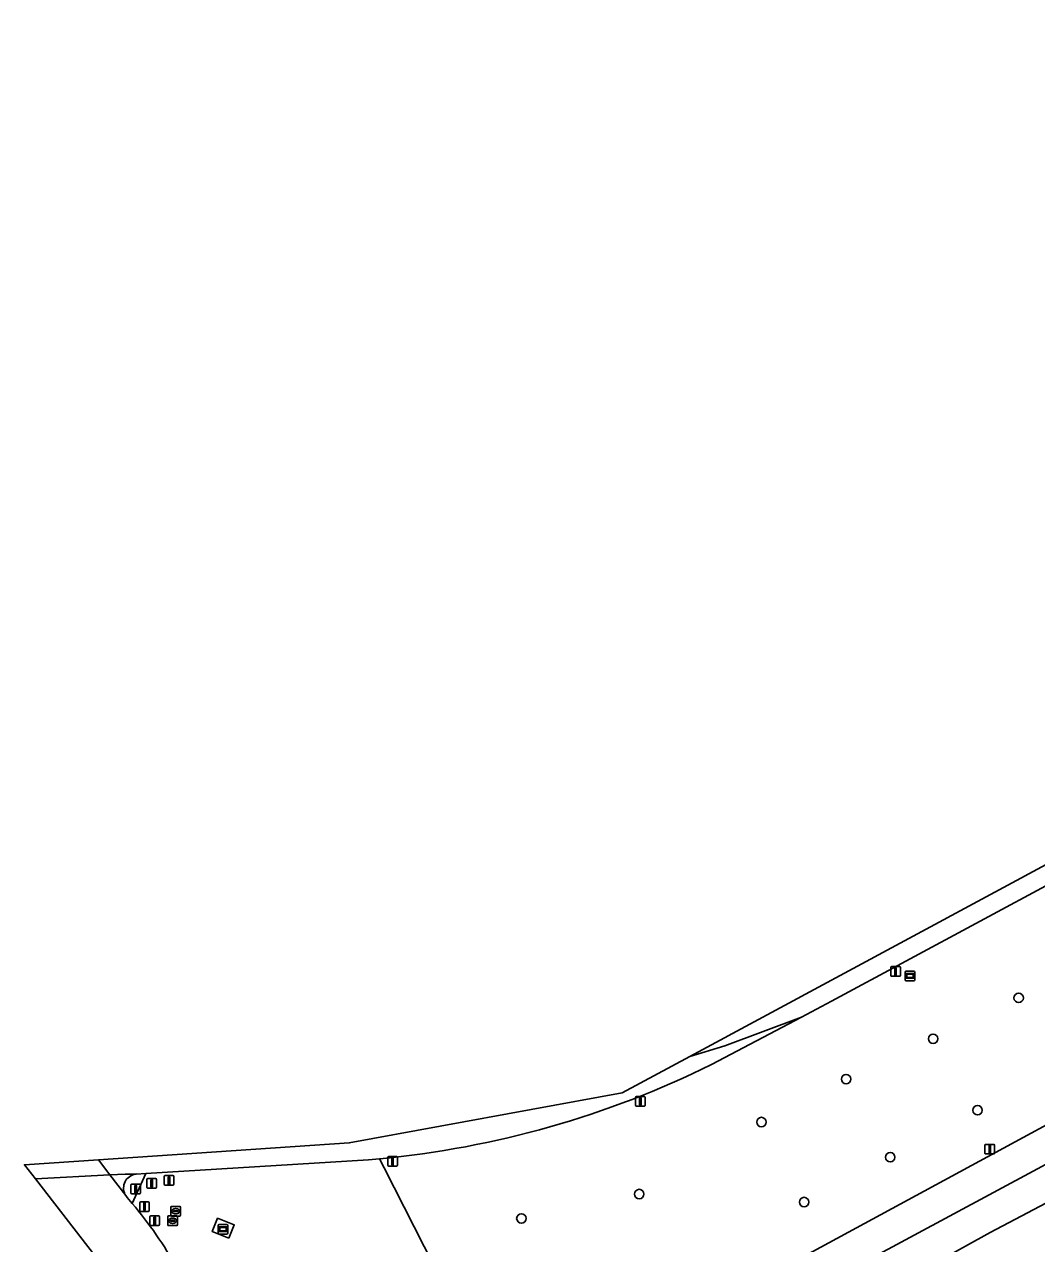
# Model space of a CAD drawing. Extents: x 162879 to 165540, y 384011 to 385181.
# Drawn here: x 162879.3 to 162984.4, y 384259.7 to 384386.3 of the extents above; entities that cross this region are included whole.
import ezdxf

# ---------------------------------------------------------------- set-up
doc = ezdxf.new("R2010")
doc.units = 0
for name, color, linetype in [('IMGEO_Afsluitpaal', 7, 'Continuous'), ('IMGEO_Berm_groen', 7, 'Continuous'), ('IMGEO_Boom', 7, 'Continuous'), ('IMGEO_Lichtmast', 7, 'Continuous'), ('IMGEO_Reclamebord', 7, 'Continuous'), ('IMGEO_Rijbaan_regionaal_gesloten', 7, 'Continuous'), ('IMGEO_Rioolput', 7, 'Continuous'), ('IMGEO_Terreindeel_open', 7, 'Continuous'), ('IMGEO_Verkeerseiland_open', 7, 'Continuous'), ('IMGEO_Verkeersregelinstallatiepaal', 7, 'Continuous'), ('IMGEO_Wegwijzer', 7, 'Continuous')]:
    doc.layers.add(name, color=color, linetype=linetype)

msp = doc.modelspace()

# ---------------------------------------------------------------- linework, layer by layer
at = {"layer": 'IMGEO_Afsluitpaal'}
for p, q in [((162892.02, 384265.52), (162892.02, 384266.32)), ((162892.02, 384266.32), (162892.02, 384265.52)), ((162892.12, 384266.42), (162892.91, 384266.42)), ((162892.91, 384266.42), (162892.12, 384266.42)), ((162893.01, 384266.32), (162893.01, 384265.52)), ((162893.01, 384265.52), (162893.01, 384266.32)), ((162893.82, 384265.81), (162893.82, 384266.61)), ((162893.82, 384266.61), (162893.82, 384265.81)), ((162893.92, 384266.71), (162894.71, 384266.71)), ((162894.71, 384266.71), (162893.92, 384266.71)), ((162894.81, 384266.61), (162894.81, 384265.81)), ((162894.81, 384265.81), (162894.81, 384266.61)), ((162892.91, 384265.42), (162892.12, 384265.42)), ((162892.12, 384265.42), (162892.91, 384265.42)), ((162894.71, 384265.71), (162893.92, 384265.71)), ((162893.92, 384265.71), (162894.71, 384265.71)), ((162891.27, 384263.1), (162891.27, 384263.9)), ((162891.27, 384263.9), (162891.27, 384263.1)), ((162891.37, 384264), (162892.16, 384264)), ((162892.16, 384264), (162891.37, 384264)), ((162892.26, 384263.9), (162892.26, 384263.1)), ((162892.26, 384263.1), (162892.26, 384263.9)), ((162892.16, 384263), (162891.37, 384263)), ((162891.37, 384263), (162892.16, 384263)), ((162892.33, 384261.62), (162892.33, 384262.42)), ((162892.33, 384262.42), (162892.33, 384261.62)), ((162892.43, 384262.52), (162893.22, 384262.52)), ((162893.22, 384262.52), (162892.43, 384262.52)), ((162893.32, 384262.42), (162893.32, 384261.62)), ((162893.32, 384261.62), (162893.32, 384262.42)), ((162893.22, 384261.52), (162892.43, 384261.52)), ((162892.43, 384261.52), (162893.22, 384261.52))]:
    msp.add_line(p, q, dxfattribs=at)
for points in [[(162892.44, 384266.29), (162892.59, 384266.29), (162892.59, 384265.54), (162892.44, 384265.54), (162892.44, 384266.29)], [(162894.24, 384266.58), (162894.39, 384266.58), (162894.39, 384265.83), (162894.24, 384265.83), (162894.24, 384266.58)], [(162891.69, 384263.88), (162891.84, 384263.88), (162891.84, 384263.13), (162891.69, 384263.13), (162891.69, 384263.88)], [(162892.75, 384262.4), (162892.9, 384262.4), (162892.9, 384261.65), (162892.75, 384261.65), (162892.75, 384262.4)]]:
    msp.add_lwpolyline(points, dxfattribs=at)
for centre, start, end in [((162892.12, 384266.32), 90, 180), ((162892.12, 384266.32), 90, 180), ((162892.91, 384266.32), 0, 90), ((162892.91, 384266.32), 360, 90), ((162893.92, 384266.61), 90, 180), ((162893.92, 384266.61), 90, 180), ((162894.71, 384266.61), 0, 90), ((162894.71, 384266.61), 360, 90), ((162892.12, 384265.52), 180, 270), ((162892.12, 384265.52), 180, 270), ((162892.91, 384265.52), 270, 0), ((162892.91, 384265.52), 270, 0), ((162893.92, 384265.81), 180, 270), ((162893.92, 384265.81), 180, 270), ((162894.71, 384265.81), 270, 0), ((162894.71, 384265.81), 270, 0), ((162891.37, 384263.9), 90, 180), ((162891.37, 384263.9), 90, 180), ((162892.16, 384263.9), 0, 90), ((162892.16, 384263.9), 360, 90), ((162891.37, 384263.1), 180, 270), ((162891.37, 384263.1), 180, 270), ((162892.16, 384263.1), 270, 0), ((162892.16, 384263.1), 270, 0), ((162892.43, 384262.42), 90, 180), ((162892.43, 384262.42), 90, 180), ((162893.22, 384262.42), 0, 90), ((162893.22, 384262.42), 360, 90), ((162892.43, 384261.62), 180, 270), ((162892.43, 384261.62), 180, 270), ((162893.22, 384261.62), 270, 0), ((162893.22, 384261.62), 270, 0)]:
    msp.add_arc(centre, 0.1, start, end, dxfattribs=at)
at = {"layer": 'IMGEO_Berm_groen'}
for points in [[(162958.3, 384257.29), (162992.11, 384275.58), (162992.77, 384275.94), (163000, 384279.88), (163047.71, 384305.91), (163065.69, 384316.13), (163134.88, 384356.47), (163142.16, 384360.72), (163149.87, 384365.23), (163197.96, 384393.4), (163222.45, 384407.82), (163353.26, 384484.91)], [(163000, 384304.75), (162998.63, 384304), (162986.29, 384297.29), (162963.14, 384284.84), (162960.02, 384283.19), (162950.68, 384278.25)], [(162916.66, 384267.51), (162916.17, 384268.46), (162915.03, 384268.36), (162891.89, 384266.93), (162890.49, 384263.82)], [(162916.17, 384268.46), (162916.66, 384267.51), (162932.2, 384236.96), (162932.68, 384236.01), (162937.64, 384241.37)], [(162913.14, 384219.28), (162916.52, 384218.51), (162932.68, 384236.01), (162932.2, 384236.96), (162916.66, 384267.51)]]:
    msp.add_lwpolyline(points, dxfattribs=at)
msp.add_lwpolyline([(162900.52, 384260.2), (162898.8, 384260.9), (162899.36, 384262.29), (162901.08, 384261.6)], close=True, dxfattribs=at)
for centre, radius, start, end in [((162906.93, 384366.72), 98.69, 275.3734, 296.3116), ((162858.65, 384236.73), 41.8, 29.1896, 40.3881)]:
    msp.add_arc(centre, radius, start, end, dxfattribs=at)
at = {"layer": 'IMGEO_Boom'}
for centre in [(162982.57, 384285.18), (162973.68, 384280.93), (162964.64, 384276.74), (162978.3, 384273.51), (162955.85, 384272.28), (162969.23, 384268.63), (162943.16, 384264.8), (162960.28, 384263.97), (162930.91, 384262.26)]:
    msp.add_circle(centre, 0.489, dxfattribs=at)
at = {"layer": 'IMGEO_Lichtmast'}
for p, q in [((162969.29, 384287.52), (162969.29, 384288.32)), ((162969.29, 384288.32), (162969.29, 384287.52)), ((162969.39, 384288.42), (162970.18, 384288.42)), ((162970.18, 384288.42), (162969.39, 384288.42)), ((162970.18, 384287.42), (162969.39, 384287.42)), ((162969.39, 384287.42), (162970.18, 384287.42)), ((162970.28, 384288.32), (162970.28, 384287.52)), ((162970.28, 384287.52), (162970.28, 384288.32)), ((162942.77, 384274.02), (162942.77, 384274.82)), ((162942.77, 384274.82), (162942.77, 384274.02)), ((162942.87, 384274.92), (162943.66, 384274.92)), ((162943.66, 384274.92), (162942.87, 384274.92)), ((162943.76, 384274.82), (162943.76, 384274.02)), ((162943.76, 384274.02), (162943.76, 384274.82)), ((162943.66, 384273.92), (162942.87, 384273.92)), ((162942.87, 384273.92), (162943.66, 384273.92)), ((162979.07, 384269.06), (162979.07, 384269.86)), ((162979.07, 384269.86), (162979.07, 384269.06)), ((162979.17, 384269.96), (162979.96, 384269.96)), ((162979.96, 384269.96), (162979.17, 384269.96)), ((162980.06, 384269.86), (162980.06, 384269.06)), ((162980.06, 384269.06), (162980.06, 384269.86)), ((162917.04, 384267.8), (162917.04, 384268.6)), ((162917.04, 384268.6), (162917.04, 384267.8)), ((162917.14, 384268.7), (162917.93, 384268.7)), ((162917.93, 384268.7), (162917.14, 384268.7)), ((162918.03, 384268.6), (162918.03, 384267.8)), ((162918.03, 384267.8), (162918.03, 384268.6)), ((162979.96, 384268.96), (162979.17, 384268.96)), ((162979.17, 384268.96), (162979.96, 384268.96)), ((162917.93, 384267.7), (162917.14, 384267.7)), ((162917.14, 384267.7), (162917.93, 384267.7))]:
    msp.add_line(p, q, dxfattribs=at)
for points in [[(162969.71, 384288.29), (162969.86, 384288.29), (162969.86, 384287.54), (162969.71, 384287.54), (162969.71, 384288.29)], [(162943.19, 384274.8), (162943.34, 384274.8), (162943.34, 384274.05), (162943.19, 384274.05), (162943.19, 384274.8)], [(162979.49, 384269.84), (162979.64, 384269.84), (162979.64, 384269.09), (162979.49, 384269.09), (162979.49, 384269.84)], [(162917.46, 384268.57), (162917.61, 384268.57), (162917.61, 384267.82), (162917.46, 384267.82), (162917.46, 384268.57)]]:
    msp.add_lwpolyline(points, dxfattribs=at)
for centre, start, end in [((162969.39, 384288.32), 90, 180), ((162969.39, 384288.32), 90, 180), ((162969.39, 384287.52), 180, 270), ((162969.39, 384287.52), 180, 270), ((162970.18, 384288.32), 0, 90), ((162970.18, 384288.32), 360, 90), ((162970.18, 384287.52), 270, 0), ((162970.18, 384287.52), 270, 0), ((162942.87, 384274.82), 90, 180), ((162942.87, 384274.82), 90, 180), ((162943.66, 384274.82), 0, 90), ((162943.66, 384274.82), 360, 90), ((162942.87, 384274.02), 180, 270), ((162942.87, 384274.02), 180, 270), ((162943.66, 384274.02), 270, 0), ((162943.66, 384274.02), 270, 0), ((162979.17, 384269.86), 90, 180), ((162979.17, 384269.86), 90, 180), ((162979.96, 384269.86), 0, 90), ((162979.96, 384269.86), 360, 90), ((162917.14, 384268.6), 90, 180), ((162917.14, 384268.6), 90, 180), ((162917.93, 384268.6), 0, 90), ((162917.93, 384268.6), 360, 90), ((162979.17, 384269.06), 180, 270), ((162979.17, 384269.06), 180, 270), ((162979.96, 384269.06), 270, 0), ((162979.96, 384269.06), 270, 0), ((162917.14, 384267.8), 180, 270), ((162917.14, 384267.8), 180, 270), ((162917.93, 384267.8), 270, 0), ((162917.93, 384267.8), 270, 0)]:
    msp.add_arc(centre, 0.1, start, end, dxfattribs=at)
at = {"layer": 'IMGEO_Reclamebord'}
for p, q in [((162899.42, 384260.74), (162899.42, 384261.54)), ((162899.42, 384261.54), (162899.42, 384260.74)), ((162899.52, 384261.64), (162900.31, 384261.64)), ((162900.31, 384261.64), (162899.52, 384261.64)), ((162900.41, 384261.54), (162900.41, 384260.74)), ((162900.41, 384260.74), (162900.41, 384261.54)), ((162900.31, 384260.64), (162899.52, 384260.64)), ((162899.52, 384260.64), (162900.31, 384260.64))]:
    msp.add_line(p, q, dxfattribs=at)
for points in [[(162899.52, 384261.38), (162900.31, 384261.38), (162900.31, 384260.91), (162899.52, 384260.91), (162899.52, 384261.38)], [(162899.58, 384261.31), (162899.58, 384260.98), (162900.24, 384260.98), (162900.24, 384261.31), (162899.58, 384261.31)]]:
    msp.add_lwpolyline(points, dxfattribs=at)
for centre, start, end in [((162899.52, 384261.54), 90, 180), ((162899.52, 384261.54), 90, 180), ((162900.31, 384261.54), 0, 90), ((162900.31, 384261.54), 360, 90), ((162899.52, 384260.74), 180, 270), ((162899.52, 384260.74), 180, 270), ((162900.31, 384260.74), 270, 0), ((162900.31, 384260.74), 270, 0)]:
    msp.add_arc(centre, 0.1, start, end, dxfattribs=at)
at = {"layer": 'IMGEO_Rijbaan_regionaal_gesloten'}
for points in [[(163033.81, 384323.48), (163068.8, 384343.29), (163103.61, 384363.45), (163124.72, 384375.77), (163124.26, 384376.65), (163120.4, 384374.42), (163048.35, 384332.93), (162948.4, 384279.09)], [(163075.43, 384317.81), (163102.91, 384333.54), (163136.08, 384353.07), (163136.52, 384353.33), (163134.88, 384356.47), (163065.69, 384316.13), (163047.71, 384305.91), (163000, 384279.88), (162992.77, 384275.94), (162992.11, 384275.58), (162958.3, 384257.29)], [(163060, 384304.83), (163091.98, 384323.19), (163138.19, 384350.17), (163136.52, 384353.33), (163136.08, 384353.07), (163102.91, 384333.54), (163075.43, 384317.81), (163019.12, 384286.12), (162984.52, 384267.43), (162966.68, 384257.84), (162956.17, 384251.68), (162950.17, 384247.58), (162946.91, 384245.08), (162943.8, 384242.49), (162940.82, 384239.61), (162938.04, 384236.63), (162940.73, 384234.29)], [(162937.64, 384241.37), (162932.68, 384236.01), (162916.52, 384218.51), (162915.91, 384217.64), (162913.33, 384214.83), (162913.54, 384209.76), (162921.56, 384218.69), (162929.75, 384227.69), (162935.3, 384233.69), (162938.04, 384236.63), (162940.82, 384239.61), (162943.8, 384242.49), (162946.91, 384245.08), (162950.17, 384247.58), (162956.17, 384251.68), (162966.68, 384257.84), (162984.52, 384267.43), (163019.12, 384286.12), (163075.43, 384317.81)], [(162944.15, 384237.38), (162945.96, 384239.32), (162953.64, 384245.74), (162957.74, 384248.54), (162961.26, 384250.66), (162966.47, 384253.52), (162979.6, 384260.8), (162987.35, 384264.9), (162989.66, 384266.15), (162995.15, 384269.19), (163000, 384271.73), (163060, 384304.83)], [(162948.4, 384279.09), (162952.05, 384280.19), (162960.02, 384283.19), (162963.14, 384284.84), (162986.29, 384297.29), (162998.63, 384304), (163000, 384304.75)], [(162950.68, 384278.25), (162960.02, 384283.19), (162952.05, 384280.19), (162948.4, 384279.09), (162941.39, 384275.32), (162913.03, 384270.11), (162886.97, 384268.37)], [(162886.97, 384268.37), (162888.18, 384266.78), (162889.74, 384266.87), (162890.89, 384266.88), (162891.89, 384266.93), (162915.03, 384268.36), (162916.17, 384268.46)], [(162886.97, 384268.37), (162879.29, 384267.85), (162880.44, 384266.37), (162888.18, 384266.78), (162886.97, 384268.37)], [(162890.49, 384263.82), (162889.96, 384264.44), (162889.81, 384264.64), (162888.18, 384266.78), (162880.44, 384266.37), (162889.9, 384254.17), (162895.68, 384243.52), (162907.22, 384222.24), (162907.79, 384208.78)], [(162890.89, 384266.88), (162889.74, 384266.87), (162888.18, 384266.78), (162889.81, 384264.64)], [(162987.35, 384264.9), (162979.6, 384260.8), (162966.47, 384253.52), (162961.26, 384250.66), (162957.74, 384248.54), (162953.64, 384245.74), (162945.96, 384239.32), (162944.15, 384237.38)]]:
    msp.add_lwpolyline(points, dxfattribs=at)
for centre, radius, start, end in [((162906.93, 384366.72), 98.69, 275.3734, 296.3116), ((162891.05, 384265.42), 1.46, 106.0853, 212.5279), ((162891.05, 384265.41), 1.48, 96.0165, 105.9906), ((162858.65, 384236.73), 41.8, 29.1896, 40.3881)]:
    msp.add_arc(centre, radius, start, end, dxfattribs=at)
at = {"layer": 'IMGEO_Rioolput'}
for p, q in [((162894.51, 384262.59), (162894.51, 384263.44)), ((162894.58, 384263.51), (162895.43, 384263.51)), ((162895.51, 384263.44), (162895.51, 384262.59)), ((162894.19, 384261.6), (162894.19, 384262.45)), ((162894.26, 384262.53), (162895.11, 384262.53)), ((162895.43, 384262.51), (162894.58, 384262.51)), ((162894.68, 384262.31), (162894.7, 384262.31)), ((162894.77, 384263.01), (162894.77, 384263.02)), ((162894.81, 384263.06), (162895.21, 384263.06)), ((162895.2, 384262.97), (162894.81, 384262.97)), ((162895.02, 384262.73), (162894.99, 384262.73)), ((162895, 384263.29), (162895.02, 384263.29)), ((162895.19, 384262.45), (162895.19, 384261.6)), ((162895.25, 384263.02), (162895.25, 384263.01)), ((162895.11, 384261.53), (162894.26, 384261.53)), ((162894.45, 384262.02), (162894.45, 384262.03)), ((162894.49, 384262.07), (162894.89, 384262.07)), ((162894.88, 384261.98), (162894.49, 384261.98)), ((162894.7, 384261.75), (162894.67, 384261.75)), ((162894.93, 384262.03), (162894.93, 384262.02))]:
    msp.add_line(p, q, dxfattribs=at)
for points in [[(162894.51, 384262.59), (162894.51, 384263.44)], [(162894.58, 384263.51), (162895.43, 384263.51)], [(162895.51, 384263.44), (162895.51, 384262.59)], [(162894.19, 384261.6), (162894.19, 384262.45)], [(162894.26, 384262.53), (162895.11, 384262.53)], [(162895.43, 384262.51), (162894.58, 384262.51)], [(162895.19, 384262.45), (162895.19, 384261.6)], [(162895.11, 384261.53), (162894.26, 384261.53)]]:
    msp.add_lwpolyline(points, dxfattribs=at)
for centre, radius, start, end in [((162894.58, 384263.44), 0.0765, 91.552, 178.448), ((162894.58, 384263.44), 0.0765, 91.552, 178.448), ((162895.43, 384263.44), 0.0765, 1.552, 88.448), ((162895.43, 384263.44), 0.0765, 1.552, 88.448), ((162894.26, 384262.45), 0.0765, 91.552, 178.448), ((162894.26, 384262.45), 0.0765, 91.552, 178.448), ((162894.49, 384262.03), 0.0403, 85.8775, 175.7526), ((162894.58, 384262.59), 0.0765, 181.552, 268.448), ((162894.58, 384262.59), 0.0765, 181.552, 268.448), ((162894.81, 384263.02), 0.0403, 85.8775, 175.7526), ((162894.8, 384263.01), 0.0366, 178.938, 274.7102), ((162894.89, 384262.03), 0.0386, 1.7309, 96.639), ((162895.11, 384262.45), 0.0765, 1.552, 88.448), ((162895.11, 384262.45), 0.0765, 1.552, 88.448), ((162895.21, 384263.01), 0.043, 264.8664, 352.4533), ((162895.21, 384263.02), 0.0386, 1.7309, 96.639), ((162895.43, 384262.59), 0.0765, 271.552, 358.448), ((162895.43, 384262.59), 0.0765, 271.552, 358.448), ((162894.26, 384261.6), 0.0765, 181.552, 268.448), ((162894.26, 384261.6), 0.0765, 181.552, 268.448), ((162894.48, 384262.02), 0.0366, 178.938, 274.7102), ((162894.89, 384262.03), 0.043, 264.8664, 352.4533), ((162895.11, 384261.6), 0.0765, 271.552, 358.448), ((162895.11, 384261.6), 0.0765, 271.552, 358.448)]:
    msp.add_arc(centre, radius, start, end, dxfattribs=at)
for centre, major_axis, ratio, start_param, end_param in [((162894.67, 384262.03), (-0.387, 0.002), 0.722429, 4.712389, 7.853982), ((162894.99, 384263.01), (-0.387, 0.002), 0.722429, 4.712389, 7.853982), ((162894.7, 384262.03), (-0.39, 0.002), 0.717154, 1.570796, 4.712389), ((162895.02, 384263.01), (-0.39, 0.002), 0.717154, 1.570796, 4.712389)]:
    msp.add_ellipse(centre, major_axis=major_axis, ratio=ratio, start_param=start_param, end_param=end_param, dxfattribs=at)
at = {"layer": 'IMGEO_Terreindeel_open'}
msp.add_lwpolyline([(162900.52, 384260.2), (162901.08, 384261.6), (162899.36, 384262.29), (162898.8, 384260.9)], close=True, dxfattribs=at)
at = {"layer": 'IMGEO_Verkeerseiland_open'}
for points in [[(162889.81, 384264.64), (162889.96, 384264.44), (162890.49, 384263.82), (162891.89, 384266.93)], [(162891.89, 384266.93), (162890.89, 384266.88)]]:
    msp.add_lwpolyline(points, dxfattribs=at)
for centre, radius, start, end in [((162891.05, 384265.42), 1.46, 106.0853, 212.5279), ((162891.05, 384265.41), 1.48, 96.0165, 105.9906)]:
    msp.add_arc(centre, radius, start, end, dxfattribs=at)
at = {"layer": 'IMGEO_Verkeersregelinstallatiepaal'}
for p, q in [((162890.35, 384264.91), (162890.35, 384265.71)), ((162890.35, 384265.71), (162890.35, 384264.91)), ((162890.45, 384265.81), (162891.24, 384265.81)), ((162891.24, 384265.81), (162890.45, 384265.81)), ((162891.24, 384264.81), (162890.45, 384264.81)), ((162890.45, 384264.81), (162891.24, 384264.81)), ((162891.34, 384265.71), (162891.34, 384264.91)), ((162891.34, 384264.91), (162891.34, 384265.71))]:
    msp.add_line(p, q, dxfattribs=at)
msp.add_lwpolyline([(162890.77, 384265.69), (162890.92, 384265.69), (162890.92, 384264.94), (162890.77, 384264.94), (162890.77, 384265.69)], dxfattribs=at)
for centre, start, end in [((162890.45, 384265.71), 90, 180), ((162890.45, 384265.71), 90, 180), ((162890.45, 384264.91), 180, 270), ((162890.45, 384264.91), 180, 270), ((162891.24, 384265.71), 0, 90), ((162891.24, 384265.71), 360, 90), ((162891.24, 384264.91), 270, 0), ((162891.24, 384264.91), 270, 0)]:
    msp.add_arc(centre, 0.1, start, end, dxfattribs=at)
at = {"layer": 'IMGEO_Wegwijzer'}
for p, q in [((162970.78, 384287.06), (162970.78, 384287.86)), ((162970.78, 384287.86), (162970.78, 384287.06)), ((162970.88, 384287.96), (162971.67, 384287.96)), ((162971.67, 384287.96), (162970.88, 384287.96)), ((162971.77, 384287.86), (162971.77, 384287.06)), ((162971.77, 384287.06), (162971.77, 384287.86)), ((162971.67, 384286.96), (162970.88, 384286.96)), ((162970.88, 384286.96), (162971.67, 384286.96))]:
    msp.add_line(p, q, dxfattribs=at)
for points in [[(162970.88, 384287.7), (162971.67, 384287.7), (162971.67, 384287.23), (162970.88, 384287.23), (162970.88, 384287.7)], [(162970.95, 384287.63), (162970.95, 384287.3), (162971.6, 384287.3), (162971.6, 384287.63), (162970.95, 384287.63)]]:
    msp.add_lwpolyline(points, dxfattribs=at)
for centre, start, end in [((162970.88, 384287.86), 90, 180), ((162970.88, 384287.86), 90, 180), ((162971.67, 384287.86), 0, 90), ((162971.67, 384287.86), 360, 90), ((162970.88, 384287.06), 180, 270), ((162970.88, 384287.06), 180, 270), ((162971.67, 384287.06), 270, 0), ((162971.67, 384287.06), 270, 0)]:
    msp.add_arc(centre, 0.1, start, end, dxfattribs=at)

doc.saveas('drawing.dxf')
